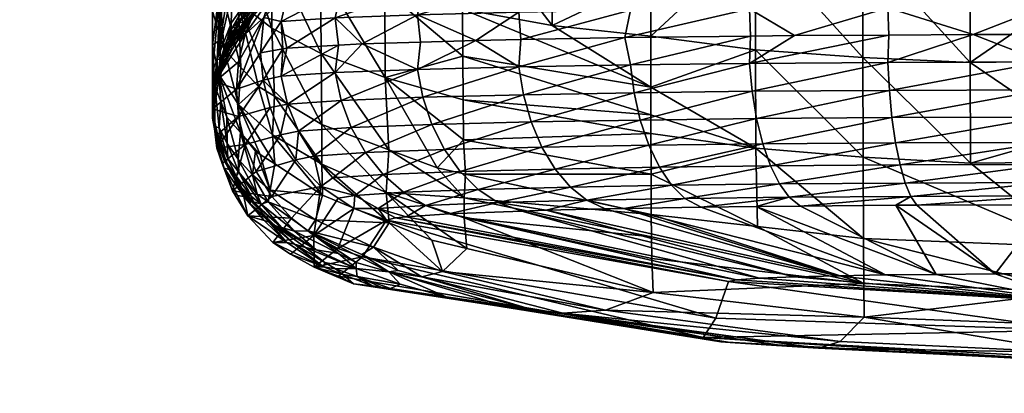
# Model space of a CAD drawing. Extents: x -0.025 to 0.141, y -0.12 to 0.093.
# Tile 648 of 656: x 0.105 to 0.11527, y 0.02774 to 0.03163. Entities that reach past the tile are written whole.
import ezdxf

# ---------------------------------------------------------------- set-up
doc = ezdxf.new("R2010")
doc.units = 0
doc.layers.add('mesh', color=7, linetype='CONTINUOUS')

msp = doc.modelspace()

# ---------------------------------------------------------------- meshes
at = {"layer": 'mesh'}
mesh = msp.add_polyface(dxfattribs=at)
corners = [(0.106946, 0.032614, 0.208528), (0.106861, 0.032635, 0.208663), (0.108013, 0.032634, 0.209354), (0.10724, 0.033456, 0.073631), (0.107242, 0.032369, 0.074282), (0.107153, 0.032258, 0.074072), (0.107007, 0.032359, 0.072534), (0.107094, 0.032039, 0.073658), (0.107007, 0.031716, 0.073049), (0.107064, 0.033252, 0.072871), (0.107007, 0.032531, 0.072396), (0.107072, 0.032083, 0.071853), (0.107305, 0.031133, 0.071827), (0.107276, 0.031814, 0.071171), (0.107097, 0.031428, 0.072444), (0.107072, 0.032832, 0.071412), (0.107274, 0.032604, 0.070672), (0.107628, 0.031544, 0.070486), (0.107625, 0.032375, 0.069927), (0.107829, 0.032316, 0.07625), (0.107446, 0.031772, 0.076343), (0.10746, 0.031965, 0.075811), (0.107212, 0.031925, 0.074783), (0.107477, 0.032283, 0.075326), (0.107055, 0.031221, 0.074881), (0.107203, 0.031595, 0.075348), (0.107798, 0.032122, 0.07671), (0.10744, 0.031718, 0.076614), (0.107383, 0.031736, 0.079539), (0.107495, 0.031869, 0.079573), (0.107298, 0.031688, 0.080361), (0.107615, 0.031905, 0.078785), (0.107353, 0.031617, 0.078637), (0.107617, 0.031993, 0.079606), (0.10748, 0.031932, 0.080356), (0.107377, 0.031819, 0.080358), (0.107628, 0.032022, 0.092148), (0.107465, 0.031762, 0.092154), (0.106578, 0.032651, 0.208628), (0.107859, 0.032101, 0.077256), (0.107444, 0.031683, 0.076878), (0.107542, 0.032744, 0.074989), (0.107007, 0.031367, 0.07347), (0.107583, 0.032043, 0.080354), (0.107831, 0.032248, 0.092144), (0.107792, 0.031902, 0.105814), (0.107543, 0.031654, 0.10395), (0.107609, 0.031857, 0.103946), (0.107679, 0.032071, 0.103941)]
mesh.append_faces([[corners[k] for k in face] for face in [(0, 1, 2, 2), (3, 4, 5, 5), (6, 7, 8, 8), (6, 9, 7, 7), (10, 9, 6, 6), (9, 5, 7, 7), (11, 12, 13, 13), (14, 6, 8, 8), (14, 11, 6, 6), (11, 10, 6, 6), (11, 15, 10, 10), (13, 15, 11, 11), (13, 16, 15, 15), (17, 16, 13, 13), (17, 18, 16, 16), (19, 20, 21, 21), (22, 4, 23, 23), (24, 4, 22, 22), (24, 5, 4, 4), (21, 22, 23, 23), (25, 22, 21, 21), (20, 26, 27, 27), (19, 26, 20, 20), (28, 29, 30, 30), (28, 31, 29, 29), (32, 31, 28, 28), (33, 34, 35, 35), (33, 29, 31, 31), (35, 29, 33, 33), (35, 30, 29, 29), (34, 36, 35, 35), (30, 35, 36, 36), (36, 37, 30, 30), (38, 1, 0, 0), (27, 39, 40, 40), (23, 4, 41, 41), (42, 8, 7, 7), (33, 43, 34, 34), (32, 39, 31, 31), (32, 40, 39, 39), (43, 44, 34, 34), (45, 46, 47, 47), (36, 48, 37, 37), (37, 48, 47, 47)]])
mesh = msp.add_polyface(dxfattribs=at)
corners = [(0.109526, 0.032614, 0.209845), (0.107172, 0.032569, 0.208164), (0.106946, 0.032614, 0.208528), (0.115184, 0.032569, 0.210667), (0.107172, 0.032569, 0.179754), (0.104908, 0.032569, 0.181443), (0.108141, 0.031279, 0.069814), (0.108136, 0.032151, 0.069198), (0.107625, 0.032375, 0.069927), (0.107934, 0.03301, 0.075492), (0.107865, 0.032625, 0.075845), (0.107477, 0.032283, 0.075326), (0.107829, 0.032316, 0.07625), (0.10746, 0.031965, 0.075811), (0.108302, 0.032634, 0.076648), (0.108242, 0.032435, 0.07704), (0.107798, 0.032122, 0.07671), (0.10837, 0.032937, 0.076319), (0.107927, 0.032152, 0.078912), (0.10775, 0.032105, 0.079635), (0.107617, 0.031993, 0.079606), (0.108038, 0.032294, 0.079685), (0.107967, 0.032316, 0.080348), (0.107821, 0.032217, 0.08035), (0.108069, 0.032354, 0.080347), (0.108281, 0.032352, 0.079015), (0.107615, 0.031905, 0.078785), (0.108198, 0.032309, 0.077444), (0.10748, 0.031932, 0.080356), (0.107831, 0.032248, 0.092144), (0.107628, 0.032022, 0.092148), (0.108316, 0.032565, 0.092137), (0.108065, 0.032431, 0.09214), (0.107877, 0.032403, 0.103934), (0.108264, 0.032667, 0.10569), (0.108065, 0.032442, 0.10574), (0.108456, 0.03222, 0.1075), (0.107792, 0.031902, 0.105814), (0.107906, 0.032183, 0.105782), (0.10835, 0.031939, 0.107556), (0.107725, 0.031612, 0.105835), (0.108288, 0.03165, 0.107591), (0.109527, 0.032614, 0.178073), (0.108096, 0.032655, 0.178315), (0.106946, 0.032614, 0.179389), (0.107859, 0.032101, 0.077256), (0.10744, 0.031718, 0.076614), (0.107583, 0.032043, 0.080354), (0.108085, 0.032624, 0.103929), (0.107609, 0.031857, 0.103946), (0.107679, 0.032071, 0.103941), (0.107543, 0.031654, 0.10395)]
mesh.append_faces([[corners[k] for k in face] for face in [(0, 1, 2, 2), (3, 4, 5, 5), (6, 7, 8, 8), (9, 10, 11, 11), (12, 11, 10, 10), (13, 11, 12, 12), (14, 15, 16, 16), (12, 14, 16, 16), (17, 14, 12, 12), (18, 19, 20, 20), (21, 22, 23, 23), (21, 24, 22, 22), (21, 18, 25, 25), (21, 19, 18, 18), (23, 19, 21, 21), (18, 26, 27, 27), (20, 26, 18, 18), (28, 29, 30, 30), (31, 22, 24, 24), (32, 23, 22, 22), (29, 33, 30, 30), (34, 35, 33, 33), (36, 37, 38, 38), (36, 39, 37, 37), (39, 40, 37, 37), (39, 41, 40, 40), (42, 43, 44, 44), (15, 27, 45, 45), (46, 16, 45, 45), (16, 15, 45, 45), (19, 47, 20, 20), (23, 47, 19, 19), (26, 45, 27, 27), (32, 29, 47, 47), (47, 23, 32, 32), (29, 48, 33, 33), (32, 48, 29, 29), (37, 49, 50, 50), (34, 33, 48, 48), (38, 37, 50, 50), (37, 40, 51, 51), (35, 50, 33, 33), (35, 38, 50, 50), (33, 50, 30, 30)]])
mesh = msp.add_polyface(dxfattribs=at)
corners = [(0.111948, 0.032635, 0.210827), (0.109526, 0.032614, 0.209845), (0.109951, 0.032634, 0.210214), (0.112292, 0.032614, 0.210709), (0.109527, 0.032614, 0.178073), (0.112385, 0.032569, 0.177628), (0.112292, 0.032614, 0.177209), (0.109689, 0.032569, 0.17847), (0.109688, 0.032569, 0.209448), (0.112385, 0.032569, 0.21029), (0.115184, 0.032569, 0.210667), (0.100226, 0.032569, 0.188409), (0.110553, 0.031572, 0.067315), (0.110553, 0.032666, 0.066741), (0.109616, 0.032796, 0.067336), (0.111582, 0.032061, 0.066479), (0.111585, 0.032574, 0.066292), (0.111583, 0.030447, 0.067672), (0.109624, 0.030797, 0.068593), (0.109628, 0.03038, 0.069014), (0.111583, 0.030639, 0.067458), (0.109621, 0.031253, 0.068211), (0.111582, 0.030928, 0.067259), (0.109618, 0.031743, 0.067871), (0.111582, 0.031459, 0.066893), (0.110206, 0.03171, 0.110369), (0.110227, 0.031425, 0.110352), (0.109758, 0.031416, 0.109937), (0.111371, 0.031731, 0.111319), (0.111312, 0.031446, 0.111311), (0.112613, 0.031746, 0.112014), (0.110584, 0.032759, 0.109929), (0.110444, 0.032536, 0.110088), (0.109428, 0.03251, 0.108892), (0.111472, 0.032299, 0.111146), (0.110253, 0.031999, 0.110311), (0.110333, 0.032279, 0.110217), (0.111408, 0.032019, 0.111253), (0.11264, 0.032034, 0.111944), (0.111561, 0.032556, 0.110998), (0.110206, 0.03114, 0.110381), (0.111371, 0.031161, 0.111331), (0.110333, 0.030566, 0.110254), (0.110444, 0.030303, 0.110136), (0.109428, 0.030277, 0.10894), (0.111472, 0.030586, 0.111183), (0.111561, 0.030323, 0.111047), (0.110253, 0.030849, 0.110336), (0.111408, 0.03087, 0.111278), (0.112613, 0.031176, 0.112027), (0.11264, 0.030885, 0.111968), (0.109555, 0.032657, 0.177624)]
mesh.append_faces([[corners[k] for k in face] for face in [(0, 1, 2, 2), (0, 3, 1, 1), (4, 5, 6, 6), (4, 7, 5, 5), (3, 8, 1, 1), (3, 9, 8, 8), (10, 11, 9, 9), (10, 5, 7, 7), (12, 13, 14, 14), (15, 13, 12, 12), (15, 16, 13, 13), (17, 18, 19, 19), (20, 18, 17, 17), (20, 21, 18, 18), (22, 21, 20, 20), (22, 23, 21, 21), (22, 12, 23, 23), (24, 12, 22, 22), (24, 15, 12, 12), (25, 26, 27, 27), (28, 26, 25, 25), (28, 29, 26, 26), (30, 29, 28, 28), (31, 32, 33, 33), (34, 35, 36, 36), (34, 37, 35, 35), (37, 25, 35, 35), (37, 28, 25, 25), (38, 28, 37, 37), (39, 36, 32, 32), (39, 34, 36, 36), (40, 29, 41, 41), (40, 26, 29, 29), (27, 26, 40, 40), (42, 43, 44, 44), (45, 43, 42, 42), (45, 46, 43, 43), (41, 47, 40, 40), (41, 48, 47, 47), (49, 48, 41, 41), (48, 42, 47, 47), (48, 45, 42, 42), (50, 45, 48, 48), (51, 4, 6, 6)]])
mesh = msp.add_polyface(dxfattribs=at)
corners = [(0.110553, 0.031572, 0.067315), (0.109616, 0.032796, 0.067336), (0.109618, 0.031743, 0.067871), (0.108811, 0.031028, 0.069177), (0.109624, 0.030797, 0.068593), (0.109621, 0.031253, 0.068211), (0.109628, 0.03038, 0.069014), (0.108849, 0.030276, 0.070028), (0.108141, 0.031279, 0.069814), (0.108148, 0.030538, 0.070578), (0.109353, 0.030087, 0.069633), (0.108136, 0.032151, 0.069198), (0.108805, 0.031938, 0.068506), (0.108821, 0.029832, 0.070632), (0.110206, 0.03171, 0.110369), (0.109758, 0.031416, 0.109937), (0.109147, 0.031683, 0.109122), (0.10857, 0.031379, 0.108228), (0.108288, 0.03165, 0.107591), (0.10918, 0.031398, 0.109106), (0.108322, 0.031365, 0.107586), (0.109296, 0.032252, 0.108997), (0.109202, 0.031972, 0.109074), (0.10835, 0.031939, 0.107556), (0.110253, 0.031999, 0.110311), (0.110206, 0.03114, 0.110381), (0.109147, 0.031113, 0.109134), (0.108288, 0.03108, 0.107604), (0.107725, 0.031042, 0.105847), (0.108456, 0.030507, 0.107537), (0.108605, 0.030246, 0.107472), (0.108065, 0.030209, 0.105788), (0.109296, 0.030539, 0.109034), (0.109428, 0.030277, 0.10894), (0.110333, 0.030566, 0.110254), (0.10835, 0.03079, 0.107581), (0.109202, 0.030823, 0.109099), (0.110253, 0.030849, 0.110336), (0.107906, 0.03047, 0.105819), (0.108264, 0.029982, 0.105748), (0.10879, 0.030018, 0.10739), (0.110444, 0.030303, 0.110136), (0.109593, 0.030049, 0.108821)]
mesh.append_faces([[corners[k] for k in face] for face in [(0, 1, 2, 2), (3, 4, 5, 5), (3, 6, 4, 4), (7, 8, 9, 9), (7, 3, 8, 8), (10, 3, 7, 7), (10, 6, 3, 3), (3, 11, 8, 8), (3, 12, 11, 11), (5, 12, 3, 3), (5, 2, 12, 12), (13, 7, 9, 9), (14, 15, 16, 16), (16, 17, 18, 18), (16, 19, 17, 17), (15, 19, 16, 16), (17, 20, 18, 18), (21, 22, 23, 23), (22, 18, 23, 23), (22, 16, 18, 18), (24, 16, 22, 22), (24, 14, 16, 16), (15, 25, 26, 26), (26, 19, 15, 15), (26, 17, 19, 19), (27, 17, 26, 26), (27, 20, 17, 17), (28, 20, 27, 27), (29, 30, 31, 31), (32, 30, 29, 29), (32, 33, 30, 30), (34, 33, 32, 32), (26, 35, 27, 27), (26, 36, 35, 35), (25, 36, 26, 26), (25, 37, 36, 36), (35, 29, 38, 38), (36, 29, 35, 35), (36, 32, 29, 29), (37, 32, 36, 36), (37, 34, 32, 32), (30, 39, 31, 31), (33, 40, 30, 30), (41, 42, 33, 33)]])
mesh = msp.add_polyface(dxfattribs=at)
corners = [(0.115164, 0.032614, 0.176823), (0.112206, 0.032659, 0.176823), (0.112292, 0.032614, 0.177209), (0.112253, 0.032635, 0.210879), (0.112743, 0.032635, 0.210963), (0.112292, 0.032614, 0.210709), (0.115163, 0.032614, 0.211095), (0.112385, 0.032569, 0.21029), (0.112675, 0.031317, 0.066485), (0.111582, 0.031459, 0.066893), (0.111582, 0.030928, 0.067259), (0.112676, 0.032473, 0.065858), (0.113797, 0.031236, 0.066222), (0.113797, 0.032412, 0.065582), (0.111582, 0.032061, 0.066479), (0.111585, 0.032574, 0.066292), (0.111583, 0.030639, 0.067458), (0.111583, 0.030447, 0.067672), (0.112678, 0.030294, 0.067317), (0.1138, 0.030198, 0.067074), (0.113083, 0.031466, 0.112241), (0.112613, 0.031746, 0.112014), (0.114057, 0.031757, 0.112515), (0.112625, 0.03146, 0.112), (0.111312, 0.031446, 0.111311), (0.114066, 0.031471, 0.112488), (0.112686, 0.032313, 0.111827), (0.111408, 0.032019, 0.111253), (0.111472, 0.032299, 0.111146), (0.11264, 0.032034, 0.111944), (0.1141, 0.032324, 0.112316), (0.114073, 0.032045, 0.11244), (0.111371, 0.031731, 0.111319), (0.112833, 0.032792, 0.111467), (0.112752, 0.03257, 0.111666), (0.111561, 0.032556, 0.110998), (0.114137, 0.03258, 0.112145), (0.112613, 0.031176, 0.112027), (0.111371, 0.031161, 0.111331), (0.112686, 0.030601, 0.111864), (0.111561, 0.030323, 0.111047), (0.111472, 0.030586, 0.111183), (0.112752, 0.030337, 0.111714), (0.1141, 0.030611, 0.112353), (0.114137, 0.030348, 0.112194), (0.11264, 0.030885, 0.111968), (0.111408, 0.03087, 0.111278), (0.114057, 0.031187, 0.112527), (0.114073, 0.030895, 0.112465)]
mesh.append_faces([[corners[k] for k in face] for face in [(0, 1, 2, 2), (3, 4, 5, 5), (6, 7, 5, 5), (8, 9, 10, 10), (11, 12, 13, 13), (11, 8, 12, 12), (11, 9, 8, 8), (11, 14, 9, 9), (15, 14, 11, 11), (16, 17, 18, 18), (18, 10, 16, 16), (18, 8, 10, 10), (19, 8, 18, 18), (19, 12, 8, 8), (20, 21, 22, 22), (21, 23, 24, 24), (20, 23, 21, 21), (22, 25, 20, 20), (26, 27, 28, 28), (26, 29, 27, 27), (30, 29, 26, 26), (30, 31, 29, 29), (29, 21, 32, 32), (31, 21, 29, 29), (31, 22, 21, 21), (33, 34, 35, 35), (34, 28, 35, 35), (34, 26, 28, 28), (36, 26, 34, 34), (36, 30, 26, 26), (37, 20, 25, 25), (37, 23, 20, 20), (38, 23, 37, 37), (38, 24, 23, 23), (39, 40, 41, 41), (39, 42, 40, 40), (43, 42, 39, 39), (43, 44, 42, 42), (37, 45, 46, 46), (47, 45, 37, 37), (47, 48, 45, 45), (45, 39, 41, 41), (48, 39, 45, 45), (48, 43, 39, 39)]])
mesh = msp.add_polyface(dxfattribs=at)
corners = [(0.107276, 0.031814, 0.071171), (0.107305, 0.031133, 0.071827), (0.107488, 0.030937, 0.071415), (0.107654, 0.030836, 0.071204), (0.107628, 0.031544, 0.070486), (0.108148, 0.030538, 0.070578), (0.108141, 0.031279, 0.069814), (0.107625, 0.032375, 0.069927), (0.10746, 0.031965, 0.075811), (0.107197, 0.031401, 0.075953), (0.107203, 0.031595, 0.075348), (0.107446, 0.031772, 0.076343), (0.10744, 0.031718, 0.076614), (0.107212, 0.031324, 0.076552), (0.107193, 0.031352, 0.076258), (0.107278, 0.030746, 0.072324), (0.107284, 0.031594, 0.079502), (0.107353, 0.031617, 0.078637), (0.107383, 0.031736, 0.079539), (0.107198, 0.031447, 0.079463), (0.107245, 0.031462, 0.078557), (0.107156, 0.031418, 0.080367), (0.107725, 0.031612, 0.105835), (0.107741, 0.031327, 0.105841), (0.107507, 0.031286, 0.103958), (0.107785, 0.031335, 0.106192), (0.108288, 0.03165, 0.107591), (0.108322, 0.031365, 0.107586), (0.107465, 0.031762, 0.092154), (0.107609, 0.031857, 0.103946), (0.107348, 0.031481, 0.09216), (0.107725, 0.031042, 0.105847), (0.108288, 0.03108, 0.107604), (0.107792, 0.030752, 0.105838), (0.107444, 0.031683, 0.076878), (0.107298, 0.031688, 0.080361), (0.107219, 0.031556, 0.080364), (0.107156, 0.031302, 0.078475), (0.107543, 0.031654, 0.10395), (0.10728, 0.031191, 0.092166), (0.107035, 0.030988, 0.080376), (0.107258, 0.030906, 0.092173), (0.107535, 0.031002, 0.103964)]
mesh.append_faces([[corners[k] for k in face] for face in [(0, 1, 2, 2), (3, 0, 2, 2), (3, 4, 0, 0), (5, 4, 3, 3), (5, 6, 4, 4), (6, 7, 4, 4), (8, 9, 10, 10), (8, 11, 9, 9), (12, 13, 14, 14), (9, 12, 14, 14), (11, 12, 9, 9), (15, 2, 1, 1), (16, 17, 18, 18), (19, 17, 16, 16), (19, 20, 17, 17), (21, 19, 16, 16), (22, 23, 24, 24), (22, 25, 23, 23), (26, 25, 22, 22), (26, 27, 25, 25), (28, 29, 30, 30), (31, 25, 27, 27), (23, 25, 31, 31), (32, 33, 31, 31), (12, 34, 13, 13), (18, 35, 36, 36), (16, 18, 36, 36), (21, 16, 36, 36), (20, 34, 17, 17), (37, 34, 20, 20), (37, 13, 34, 34), (22, 24, 38, 38), (36, 30, 21, 21), (36, 28, 30, 30), (36, 35, 28, 28), (39, 40, 30, 30), (41, 40, 39, 39), (41, 24, 42, 42), (41, 38, 24, 24), (39, 38, 41, 41), (30, 38, 39, 39), (30, 29, 38, 38), (42, 23, 31, 31), (24, 23, 42, 42)]])
mesh = msp.add_polyface(dxfattribs=at)
corners = [(0.114917, 0.031184, 0.066053), (0.116007, 0.031199, 0.066045), (0.116007, 0.031935, 0.065549), (0.114917, 0.032375, 0.065409), (0.113797, 0.032412, 0.065582), (0.113797, 0.031236, 0.066222), (0.114919, 0.030136, 0.066917), (0.1138, 0.030198, 0.067074), (0.116007, 0.030447, 0.066554), (0.117098, 0.031184, 0.066053), (0.117098, 0.032375, 0.065409), (0.116007, 0.032377, 0.065394), (0.117096, 0.030136, 0.066917), (0.114057, 0.031757, 0.112515), (0.114949, 0.031476, 0.112711), (0.114066, 0.031471, 0.112488), (0.115681, 0.031762, 0.112744), (0.115681, 0.031476, 0.112714), (0.117413, 0.031759, 0.112629), (0.116987, 0.031476, 0.11272), (0.115688, 0.032329, 0.11254), (0.114073, 0.032045, 0.11244), (0.1141, 0.032324, 0.112316), (0.115684, 0.03205, 0.112667), (0.117383, 0.032326, 0.112427), (0.117402, 0.032047, 0.112553), (0.117409, 0.031904, 0.112597), (0.115681, 0.031192, 0.112756), (0.114057, 0.031187, 0.112527), (0.112613, 0.031176, 0.112027), (0.115688, 0.030616, 0.112577), (0.114137, 0.030348, 0.112194), (0.1141, 0.030611, 0.112353), (0.115695, 0.030352, 0.112414), (0.117383, 0.030614, 0.112465), (0.117356, 0.03035, 0.112303), (0.114073, 0.030895, 0.112465), (0.115684, 0.0309, 0.112692), (0.117409, 0.031043, 0.112616), (0.117402, 0.030898, 0.112578), (0.114184, 0.030117, 0.111993), (0.115703, 0.030122, 0.112208)]
mesh.append_faces([[corners[k] for k in face] for face in [(0, 1, 2, 2), (3, 0, 2, 2), (4, 0, 3, 3), (4, 5, 0, 0), (6, 5, 7, 7), (6, 0, 5, 5), (8, 0, 6, 6), (8, 1, 0, 0), (9, 1, 8, 8), (10, 11, 2, 2), (9, 2, 1, 1), (9, 10, 2, 2), (12, 9, 8, 8), (13, 14, 15, 15), (16, 14, 13, 13), (16, 17, 14, 14), (18, 17, 16, 16), (18, 19, 17, 17), (20, 21, 22, 22), (20, 23, 21, 21), (24, 25, 23, 23), (23, 13, 21, 21), (23, 16, 13, 13), (26, 16, 23, 23), (26, 18, 16, 16), (14, 17, 27, 27), (28, 14, 27, 27), (28, 15, 14, 14), (29, 15, 28, 28), (30, 31, 32, 32), (30, 33, 31, 31), (34, 33, 30, 30), (34, 35, 33, 33), (27, 36, 28, 28), (27, 37, 36, 36), (38, 37, 27, 27), (38, 39, 37, 37), (37, 32, 36, 36), (37, 30, 32, 32), (39, 30, 37, 37), (39, 34, 30, 30), (17, 19, 27, 27), (33, 40, 31, 31), (35, 41, 33, 33)]])
mesh = msp.add_polyface(dxfattribs=at)
corners = [(0.107129, 0.031322, 0.072222), (0.107072, 0.032083, 0.071853), (0.107097, 0.031428, 0.072444), (0.107305, 0.031133, 0.071827), (0.107203, 0.031595, 0.075348), (0.107197, 0.031401, 0.075953), (0.107112, 0.031213, 0.075756), (0.107007, 0.030676, 0.075068), (0.107055, 0.031221, 0.074881), (0.107053, 0.031025, 0.075559), (0.107094, 0.032039, 0.073658), (0.107153, 0.032258, 0.074072), (0.107212, 0.031925, 0.074783), (0.107068, 0.030963, 0.076225), (0.107193, 0.031352, 0.076258), (0.107073, 0.03106, 0.072905), (0.107278, 0.030746, 0.072324), (0.107127, 0.031295, 0.079423), (0.107245, 0.031462, 0.078557), (0.107198, 0.031447, 0.079463), (0.107156, 0.031302, 0.078475), (0.107073, 0.03114, 0.079383), (0.107089, 0.03114, 0.078392), (0.107036, 0.030985, 0.079342), (0.107109, 0.031274, 0.08037), (0.107156, 0.031418, 0.080367), (0.107212, 0.031324, 0.076552), (0.107043, 0.030977, 0.078308), (0.107007, 0.030655, 0.078143), (0.107348, 0.031481, 0.09216), (0.107115, 0.031145, 0.07639), (0.107007, 0.030606, 0.075902), (0.107007, 0.031095, 0.073897), (0.107007, 0.031367, 0.07347), (0.107007, 0.030832, 0.074487), (0.107007, 0.031716, 0.073049), (0.107031, 0.030938, 0.07364), (0.107035, 0.030988, 0.080376), (0.107007, 0.030673, 0.079014)]
mesh.append_faces([[corners[k] for k in face] for face in [(0, 1, 2, 2), (0, 3, 1, 1), (4, 5, 6, 6), (7, 8, 9, 9), (10, 11, 8, 8), (4, 8, 12, 12), (6, 8, 4, 4), (6, 9, 8, 8), (13, 9, 6, 6), (5, 14, 6, 6), (15, 16, 0, 0), (2, 15, 0, 0), (16, 3, 0, 0), (17, 18, 19, 19), (17, 20, 18, 18), (21, 20, 17, 17), (21, 22, 20, 20), (23, 22, 21, 21), (24, 19, 25, 25), (24, 17, 19, 19), (22, 26, 20, 20), (22, 27, 26, 26), (23, 27, 22, 22), (23, 28, 27, 27), (29, 24, 25, 25), (14, 26, 30, 30), (6, 30, 13, 13), (13, 31, 9, 9), (10, 32, 33, 33), (8, 32, 10, 10), (8, 34, 32, 32), (6, 14, 30, 30), (2, 33, 15, 15), (35, 33, 2, 2), (33, 36, 15, 15), (32, 36, 33, 33), (27, 30, 26, 26), (13, 30, 27, 27), (37, 17, 24, 24), (37, 21, 17, 17), (37, 23, 21, 21), (38, 23, 37, 37), (34, 36, 32, 32), (29, 37, 24, 24)]])
mesh = msp.add_polyface(dxfattribs=at)
corners = [(0.107007, 0.030676, 0.075068), (0.107053, 0.031025, 0.075559), (0.107007, 0.030667, 0.075174), (0.107043, 0.030977, 0.078308), (0.107007, 0.030655, 0.078143), (0.107007, 0.030644, 0.077645), (0.107007, 0.030622, 0.076649), (0.107068, 0.030963, 0.076225), (0.107007, 0.030638, 0.077396), (0.107007, 0.030673, 0.079014), (0.107036, 0.030985, 0.079342), (0.107079, 0.030357, 0.077488), (0.107131, 0.030084, 0.07886), (0.107052, 0.030293, 0.080391), (0.107108, 0.030132, 0.080395), (0.107044, 0.03038, 0.078937), (0.107039, 0.030419, 0.080389), (0.107007, 0.030703, 0.080383), (0.107083, 0.030348, 0.077216), (0.10728, 0.030621, 0.092179), (0.107073, 0.030321, 0.076398), (0.107039, 0.030456, 0.075744), (0.107031, 0.030472, 0.076524), (0.107092, 0.030304, 0.075584), (0.107133, 0.030171, 0.076272), (0.107131, 0.030165, 0.077103), (0.107007, 0.030606, 0.075902), (0.107007, 0.030832, 0.074487), (0.107055, 0.031221, 0.074881), (0.107073, 0.03106, 0.072905), (0.107031, 0.030938, 0.07364), (0.107093, 0.030779, 0.073378), (0.107035, 0.030988, 0.080376), (0.107033, 0.030518, 0.074872), (0.107096, 0.03036, 0.074676), (0.107078, 0.030506, 0.074038), (0.107166, 0.030184, 0.074457), (0.107161, 0.030342, 0.073806), (0.107258, 0.030906, 0.092173)]
mesh.append_faces([[corners[k] for k in face] for face in [(0, 1, 2, 2), (3, 4, 5, 5), (3, 6, 7, 7), (3, 8, 6, 6), (5, 8, 3, 3), (9, 4, 10, 10), (11, 5, 4, 4), (12, 13, 14, 14), (15, 13, 12, 12), (15, 16, 13, 13), (15, 17, 16, 16), (9, 17, 15, 15), (11, 9, 15, 15), (4, 9, 11, 11), (8, 11, 18, 18), (8, 5, 11, 11), (19, 16, 17, 17), (20, 21, 22, 22), (20, 23, 21, 21), (24, 23, 20, 20), (6, 8, 18, 18), (20, 18, 25, 25), (22, 18, 20, 20), (22, 6, 18, 18), (26, 2, 1, 1), (27, 28, 0, 0), (29, 30, 31, 31), (32, 17, 9, 9), (6, 26, 7, 7), (33, 34, 35, 35), (34, 36, 35, 35), (35, 30, 33, 33), (35, 31, 30, 30), (37, 31, 35, 35), (27, 0, 33, 33), (27, 33, 30, 30), (33, 0, 2, 2), (26, 33, 2, 2), (21, 33, 26, 26), (23, 33, 21, 21), (23, 34, 33, 33), (38, 17, 32, 32), (22, 21, 26, 26), (26, 6, 22, 22)]])
mesh = msp.add_polyface(dxfattribs=at)
corners = [(0.107634, 0.030431, 0.071741), (0.107488, 0.030937, 0.071415), (0.107278, 0.030746, 0.072324), (0.107654, 0.030836, 0.071204), (0.10815, 0.030124, 0.071172), (0.108148, 0.030538, 0.070578), (0.107161, 0.030342, 0.073806), (0.107284, 0.030043, 0.074282), (0.107277, 0.030178, 0.073574), (0.107052, 0.030293, 0.080391), (0.10728, 0.030621, 0.092179), (0.107348, 0.030331, 0.092185), (0.107108, 0.030132, 0.080395), (0.107007, 0.030703, 0.080383), (0.107258, 0.030906, 0.092173), (0.107039, 0.030419, 0.080389), (0.107609, 0.030716, 0.103971), (0.107199, 0.030036, 0.07659), (0.107133, 0.030171, 0.076272), (0.107073, 0.030321, 0.076398), (0.107906, 0.03047, 0.105819), (0.108065, 0.030209, 0.105788), (0.107877, 0.03017, 0.103982), (0.108456, 0.030507, 0.107537), (0.108288, 0.03108, 0.107604), (0.10835, 0.03079, 0.107581), (0.107792, 0.030752, 0.105838), (0.107073, 0.03106, 0.072905), (0.107301, 0.030455, 0.072845), (0.107158, 0.030614, 0.073106), (0.107093, 0.030779, 0.073378), (0.107657, 0.030128, 0.072309), (0.107505, 0.030228, 0.072472), (0.107458, 0.03026, 0.07261), (0.107079, 0.030357, 0.077488), (0.107044, 0.03038, 0.078937), (0.107181, 0.03007, 0.077331), (0.107078, 0.030506, 0.074038), (0.107166, 0.030184, 0.074457), (0.107426, 0.030015, 0.073343), (0.107083, 0.030348, 0.077216), (0.107131, 0.030165, 0.077103), (0.107096, 0.03036, 0.074676), (0.107147, 0.030149, 0.07542), (0.107092, 0.030304, 0.075584), (0.107535, 0.031002, 0.103964), (0.107465, 0.03005, 0.092191), (0.107719, 0.030433, 0.103977), (0.107725, 0.031042, 0.105847)]
mesh.append_faces([[corners[k] for k in face] for face in [(0, 1, 2, 2), (0, 3, 1, 1), (4, 3, 0, 0), (4, 5, 3, 3), (6, 7, 8, 8), (9, 10, 11, 11), (12, 9, 11, 11), (10, 13, 14, 14), (9, 15, 10, 10), (10, 16, 11, 11), (17, 18, 19, 19), (20, 21, 22, 22), (23, 21, 20, 20), (24, 25, 26, 26), (25, 20, 26, 26), (27, 28, 2, 2), (29, 28, 27, 27), (27, 30, 29, 29), (2, 31, 0, 0), (2, 32, 31, 31), (28, 32, 2, 2), (33, 32, 28, 28), (34, 35, 36, 36), (37, 38, 6, 6), (6, 29, 30, 30), (8, 29, 6, 6), (8, 28, 29, 29), (39, 28, 8, 8), (39, 33, 28, 28), (40, 36, 41, 41), (40, 34, 36, 36), (42, 43, 38, 38), (43, 42, 44, 44), (45, 10, 14, 14), (46, 47, 22, 22), (11, 47, 46, 46), (11, 16, 47, 47), (10, 45, 16, 16), (18, 43, 44, 44), (20, 22, 47, 47), (26, 47, 16, 16), (26, 20, 47, 47), (45, 26, 16, 16), (45, 48, 26, 26)]])
mesh = msp.add_polyface(dxfattribs=at)
corners = [(0.108821, 0.029832, 0.070632), (0.108148, 0.030538, 0.070578), (0.10815, 0.030124, 0.071172), (0.108006, 0.029431, 0.073521), (0.108688, 0.02926, 0.072273), (0.108083, 0.029545, 0.072677), (0.108565, 0.029183, 0.073213), (0.108767, 0.028843, 0.076471), (0.108867, 0.028828, 0.076276), (0.108519, 0.028953, 0.076353), (0.108291, 0.029035, 0.076404), (0.108368, 0.028976, 0.076733), (0.108847, 0.029002, 0.074208), (0.108507, 0.029101, 0.074313), (0.108322, 0.029195, 0.074412), (0.108508, 0.029037, 0.075325), (0.108091, 0.029233, 0.075488), (0.10818, 0.029101, 0.076445), (0.107977, 0.029258, 0.076025), (0.10879, 0.030018, 0.10739), (0.108492, 0.029798, 0.1057), (0.108264, 0.029982, 0.105748), (0.109003, 0.029833, 0.107294), (0.108738, 0.029663, 0.105647), (0.108605, 0.030246, 0.107472), (0.108316, 0.029247, 0.092209), (0.108823, 0.029541, 0.103996), (0.108574, 0.029161, 0.09221), (0.108853, 0.029514, 0.0713), (0.108157, 0.029801, 0.071771), (0.108068, 0.029051, 0.080418), (0.108323, 0.028958, 0.08042), (0.10848, 0.028879, 0.078545), (0.108674, 0.028857, 0.076668), (0.108165, 0.029055, 0.076776), (0.108321, 0.029772, 0.103991), (0.108138, 0.029892, 0.103988), (0.108484, 0.029664, 0.103993), (0.108065, 0.030209, 0.105788), (0.108065, 0.029381, 0.092206)]
mesh.append_faces([[corners[k] for k in face] for face in [(0, 1, 2, 2), (3, 4, 5, 5), (6, 4, 3, 3), (7, 8, 9, 9), (10, 11, 9, 9), (12, 3, 13, 13), (12, 6, 3, 3), (14, 13, 3, 3), (10, 9, 15, 15), (15, 14, 16, 16), (15, 13, 14, 14), (12, 13, 15, 15), (15, 17, 10, 10), (15, 18, 17, 17), (16, 18, 15, 15), (19, 20, 21, 21), (19, 22, 20, 20), (22, 23, 20, 20), (24, 19, 21, 21), (25, 26, 27, 27), (2, 28, 0, 0), (2, 29, 28, 28), (30, 31, 32, 32), (11, 32, 33, 33), (11, 30, 32, 32), (34, 30, 11, 11), (5, 28, 29, 29), (4, 28, 5, 5), (9, 33, 7, 7), (9, 11, 33, 33), (10, 34, 11, 11), (17, 34, 10, 10), (20, 35, 36, 36), (23, 26, 37, 37), (21, 20, 36, 36), (20, 37, 35, 35), (20, 23, 37, 37), (38, 21, 36, 36), (27, 31, 30, 30), (25, 39, 37, 37), (25, 27, 30, 30), (37, 26, 25, 25), (35, 39, 36, 36), (35, 37, 39, 39)]])
mesh = msp.add_polyface(dxfattribs=at)
corners = [(0.107426, 0.030015, 0.073343), (0.10761, 0.029854, 0.073115), (0.107458, 0.03026, 0.07261), (0.107589, 0.029732, 0.073895), (0.107877, 0.03017, 0.103982), (0.107628, 0.02979, 0.092197), (0.107465, 0.03005, 0.092191), (0.107314, 0.029875, 0.076024), (0.107256, 0.030002, 0.075265), (0.107214, 0.030021, 0.076147), (0.107199, 0.030036, 0.07659), (0.107133, 0.030171, 0.076272), (0.107396, 0.02975, 0.076383), (0.107131, 0.030165, 0.077103), (0.107195, 0.030058, 0.077037), (0.107073, 0.030321, 0.076398), (0.107434, 0.029732, 0.075905), (0.107634, 0.030431, 0.071741), (0.108157, 0.029801, 0.071771), (0.10815, 0.030124, 0.071172), (0.107657, 0.030128, 0.072309), (0.107131, 0.030084, 0.07886), (0.107108, 0.030132, 0.080395), (0.107216, 0.029848, 0.080401), (0.107335, 0.02979, 0.077178), (0.107181, 0.03007, 0.077331), (0.107268, 0.029799, 0.078785), (0.107044, 0.03038, 0.078937), (0.107505, 0.030228, 0.072472), (0.107475, 0.029813, 0.073996), (0.107277, 0.030178, 0.073574), (0.107284, 0.030043, 0.074282), (0.107161, 0.030342, 0.073806), (0.107166, 0.030184, 0.074457), (0.107402, 0.029711, 0.076822), (0.107147, 0.030149, 0.07542), (0.107516, 0.029707, 0.074954), (0.107414, 0.029789, 0.07504), (0.107348, 0.030331, 0.092185), (0.108065, 0.030209, 0.105788), (0.108138, 0.029892, 0.103988)]
mesh.append_faces([[corners[k] for k in face] for face in [(0, 1, 2, 2), (3, 1, 0, 0), (4, 5, 6, 6), (7, 8, 9, 9), (10, 9, 11, 11), (12, 9, 10, 10), (12, 7, 9, 9), (10, 13, 14, 14), (15, 13, 10, 10), (16, 7, 12, 12), (17, 18, 19, 19), (17, 20, 18, 18), (21, 22, 23, 23), (21, 24, 25, 25), (21, 26, 24, 24), (23, 26, 21, 21), (25, 27, 21, 21), (1, 28, 2, 2), (0, 29, 3, 3), (30, 29, 0, 0), (30, 31, 29, 29), (32, 33, 31, 31), (1, 20, 28, 28), (1, 18, 20, 20), (14, 24, 34, 34), (14, 25, 24, 24), (13, 25, 14, 14), (33, 35, 8, 8), (36, 31, 37, 37), (36, 29, 31, 31), (8, 31, 33, 33), (37, 31, 8, 8), (36, 3, 29, 29), (23, 6, 5, 5), (23, 38, 6, 6), (22, 38, 23, 23), (9, 35, 11, 11), (9, 8, 35, 35), (10, 34, 12, 12), (10, 14, 34, 34), (37, 7, 16, 16), (37, 8, 7, 7), (39, 40, 4, 4), (40, 5, 4, 4)]])
mesh = msp.add_polyface(dxfattribs=at)
corners = [(0.111583, 0.030447, 0.067672), (0.109628, 0.03038, 0.069014), (0.111585, 0.030021, 0.068147), (0.10965, 0.030023, 0.069497), (0.111587, 0.029602, 0.068615), (0.109633, 0.029775, 0.069801), (0.111591, 0.029369, 0.068988), (0.109635, 0.029566, 0.07014), (0.111594, 0.029141, 0.069353), (0.110664, 0.028571, 0.072452), (0.111109, 0.028602, 0.071342), (0.109194, 0.028951, 0.072925), (0.113333, 0.028207, 0.072), (0.110342, 0.028611, 0.073156), (0.113004, 0.02823, 0.073394), (0.110026, 0.028656, 0.073844), (0.109447, 0.028744, 0.075079), (0.108867, 0.028828, 0.076276), (0.112412, 0.028267, 0.075929), (0.112314, 0.028273, 0.076348), (0.108767, 0.028843, 0.076471), (0.112393, 0.028903, 0.10401), (0.112262, 0.028522, 0.092223), (0.108823, 0.029541, 0.103996), (0.108917, 0.029567, 0.105193), (0.112477, 0.02892, 0.104813), (0.10903, 0.029576, 0.10558), (0.109475, 0.029609, 0.107099), (0.112717, 0.028936, 0.105561), (0.110236, 0.029636, 0.108351), (0.113083, 0.02895, 0.106214), (0.110491, 0.029645, 0.108772), (0.111938, 0.029767, 0.11046), (0.111302, 0.029663, 0.109629), (0.110916, 0.029749, 0.109626), (0.109986, 0.029725, 0.108532), (0.111105, 0.029659, 0.109421), (0.110584, 0.030074, 0.109987), (0.110743, 0.029887, 0.109814), (0.109782, 0.029863, 0.108682), (0.111673, 0.030093, 0.110875), (0.1118, 0.029906, 0.110676), (0.110444, 0.030303, 0.110136), (0.109593, 0.030049, 0.108821), (0.111561, 0.030323, 0.111047), (0.111606, 0.028787, 0.070104), (0.109662, 0.029246, 0.070858), (0.10941, 0.029006, 0.071914), (0.10848, 0.028879, 0.078545), (0.108323, 0.028958, 0.08042), (0.11213, 0.02832, 0.080434), (0.108674, 0.028857, 0.076668), (0.108574, 0.029161, 0.09221)]
mesh.append_faces([[corners[k] for k in face] for face in [(0, 1, 2, 2), (3, 2, 1, 1), (4, 2, 3, 3), (5, 4, 3, 3), (5, 6, 4, 4), (7, 6, 5, 5), (7, 8, 6, 6), (9, 10, 11, 11), (12, 9, 13, 13), (11, 13, 9, 9), (14, 15, 16, 16), (16, 17, 18, 18), (18, 14, 16, 16), (19, 18, 20, 20), (21, 22, 23, 23), (24, 25, 21, 21), (26, 27, 25, 25), (28, 27, 29, 29), (28, 25, 27, 27), (30, 29, 31, 31), (30, 28, 29, 29), (32, 33, 34, 34), (34, 31, 35, 35), (34, 36, 31, 31), (33, 36, 34, 34), (31, 29, 35, 35), (37, 38, 39, 39), (40, 38, 37, 37), (40, 41, 38, 38), (38, 35, 39, 39), (38, 34, 35, 35), (41, 34, 38, 38), (41, 32, 34, 34), (42, 37, 43, 43), (44, 37, 42, 42), (44, 40, 37, 37), (7, 45, 8, 8), (7, 46, 45, 45), (47, 45, 46, 46), (10, 45, 47, 47), (48, 49, 50, 50), (50, 19, 51, 51), (20, 51, 19, 19), (22, 50, 52, 52)]])
mesh = msp.add_polyface(dxfattribs=at)
corners = [(0.111585, 0.030021, 0.068147), (0.111587, 0.029602, 0.068615), (0.112695, 0.029477, 0.068352), (0.113803, 0.029351, 0.068089), (0.112678, 0.030294, 0.067317), (0.1138, 0.030198, 0.067074), (0.111583, 0.030447, 0.067672), (0.111591, 0.029369, 0.068988), (0.111594, 0.029141, 0.069353), (0.113806, 0.028883, 0.068875), (0.110664, 0.028571, 0.072452), (0.113561, 0.028278, 0.070882), (0.111109, 0.028602, 0.071342), (0.110342, 0.028611, 0.073156), (0.110026, 0.028656, 0.073844), (0.113004, 0.02823, 0.073394), (0.113333, 0.028207, 0.072), (0.112393, 0.028903, 0.10401), (0.116007, 0.028396, 0.092227), (0.112262, 0.028522, 0.092223), (0.113534, 0.028962, 0.106745), (0.113083, 0.02895, 0.106214), (0.110491, 0.029645, 0.108772), (0.11456, 0.028977, 0.107447), (0.112683, 0.029685, 0.110605), (0.113145, 0.029689, 0.110792), (0.114031, 0.028971, 0.10715), (0.112107, 0.029676, 0.110198), (0.111302, 0.029663, 0.109629), (0.111105, 0.029659, 0.109421), (0.116007, 0.028689, 0.104015), (0.112477, 0.02892, 0.104813), (0.112717, 0.028936, 0.105561), (0.114296, 0.02979, 0.11151), (0.113028, 0.02978, 0.111071), (0.111938, 0.029767, 0.11046), (0.112833, 0.030107, 0.111526), (0.1118, 0.029906, 0.110676), (0.111673, 0.030093, 0.110875), (0.112927, 0.02992, 0.111307), (0.114184, 0.030117, 0.111993), (0.114238, 0.029929, 0.111761), (0.112752, 0.030337, 0.111714), (0.111561, 0.030323, 0.111047), (0.114137, 0.030348, 0.112194), (0.111606, 0.028787, 0.070104), (0.113811, 0.028529, 0.06968), (0.11213, 0.02832, 0.080434)]
mesh.append_faces([[corners[k] for k in face] for face in [(0, 1, 2, 2), (3, 4, 2, 2), (3, 5, 4, 4), (4, 0, 2, 2), (4, 6, 0, 0), (7, 8, 9, 9), (9, 1, 7, 7), (9, 2, 1, 1), (3, 2, 9, 9), (10, 11, 12, 12), (13, 14, 15, 15), (15, 16, 13, 13), (17, 18, 19, 19), (20, 21, 22, 22), (23, 24, 25, 25), (23, 26, 24, 24), (26, 27, 24, 24), (26, 28, 27, 27), (20, 28, 26, 26), (20, 29, 28, 28), (22, 29, 20, 20), (30, 31, 32, 32), (31, 30, 17, 17), (33, 25, 34, 34), (35, 27, 28, 28), (34, 27, 35, 35), (34, 24, 27, 27), (25, 24, 34, 34), (36, 37, 38, 38), (36, 39, 37, 37), (40, 39, 36, 36), (40, 41, 39, 39), (39, 35, 37, 37), (39, 34, 35, 35), (41, 34, 39, 39), (42, 38, 43, 43), (42, 36, 38, 38), (44, 36, 42, 42), (44, 40, 36, 36), (9, 45, 46, 46), (9, 8, 45, 45), (12, 46, 45, 45), (12, 11, 46, 46), (18, 47, 19, 19)]])
mesh = msp.add_polyface(dxfattribs=at)
corners = [(0.116007, 0.029263, 0.067904), (0.1138, 0.030198, 0.067074), (0.113803, 0.029351, 0.068089), (0.114919, 0.030136, 0.066917), (0.116007, 0.030148, 0.066894), (0.116007, 0.030447, 0.066554), (0.117096, 0.030136, 0.066917), (0.116007, 0.028689, 0.104015), (0.116007, 0.028396, 0.092227), (0.112393, 0.028903, 0.10401), (0.11456, 0.028977, 0.107447), (0.113145, 0.029689, 0.110792), (0.114142, 0.029697, 0.111196), (0.113534, 0.028962, 0.106745), (0.114031, 0.028971, 0.10715), (0.115176, 0.028982, 0.10766), (0.115868, 0.028984, 0.107758), (0.115731, 0.029703, 0.111446), (0.114358, 0.029698, 0.11123), (0.113083, 0.02895, 0.106214), (0.112717, 0.028936, 0.105561), (0.116607, 0.028983, 0.107709), (0.114296, 0.02979, 0.11151), (0.115721, 0.029794, 0.111711), (0.115703, 0.030122, 0.112208), (0.114238, 0.029929, 0.111761), (0.114184, 0.030117, 0.111993), (0.115712, 0.029934, 0.11197), (0.117322, 0.03012, 0.1121), (0.117283, 0.029932, 0.111865), (0.113028, 0.02978, 0.111071), (0.117241, 0.029792, 0.11161), (0.115695, 0.030352, 0.112414), (0.117356, 0.03035, 0.112303), (0.116007, 0.028796, 0.068713), (0.113811, 0.028529, 0.06968), (0.116007, 0.028449, 0.069549), (0.113806, 0.028883, 0.068875), (0.118209, 0.028883, 0.068875), (0.116007, 0.028161, 0.070716), (0.118204, 0.028529, 0.06968), (0.117198, 0.029701, 0.111342)]
mesh.append_faces([[corners[k] for k in face] for face in [(0, 1, 2, 2), (0, 3, 1, 1), (4, 3, 0, 0), (4, 5, 3, 3), (4, 0, 6, 6), (6, 5, 4, 4), (7, 8, 9, 9), (10, 11, 12, 12), (7, 13, 14, 14), (15, 16, 7, 7), (17, 15, 18, 18), (17, 16, 15, 15), (13, 7, 19, 19), (7, 14, 10, 10), (15, 12, 18, 18), (15, 10, 12, 12), (7, 10, 15, 15), (7, 20, 19, 19), (7, 16, 21, 21), (18, 22, 23, 23), (22, 12, 11, 11), (18, 12, 22, 22), (23, 17, 18, 18), (24, 25, 26, 26), (24, 27, 25, 25), (28, 27, 24, 24), (28, 29, 27, 27), (25, 22, 30, 30), (27, 22, 25, 25), (27, 23, 22, 22), (29, 23, 27, 27), (29, 31, 23, 23), (32, 24, 26, 26), (33, 28, 24, 24), (34, 35, 36, 36), (34, 37, 35, 35), (34, 2, 37, 37), (0, 2, 34, 34), (38, 34, 36, 36), (39, 40, 36, 36), (41, 16, 17, 17), (23, 41, 17, 17), (31, 41, 23, 23)]])
mesh = msp.add_polyface(dxfattribs=at)
corners = [(0.10965, 0.030023, 0.069497), (0.109628, 0.03038, 0.069014), (0.109353, 0.030087, 0.069633), (0.108821, 0.029832, 0.070632), (0.109635, 0.029566, 0.07014), (0.109633, 0.029775, 0.069801), (0.108849, 0.030276, 0.070028), (0.108688, 0.02926, 0.072273), (0.108944, 0.029016, 0.073005), (0.109194, 0.028951, 0.072925), (0.108565, 0.029183, 0.073213), (0.10941, 0.029006, 0.071914), (0.111109, 0.028602, 0.071342), (0.108847, 0.029002, 0.074208), (0.110026, 0.028656, 0.073844), (0.110342, 0.028611, 0.073156), (0.112412, 0.028267, 0.075929), (0.108867, 0.028828, 0.076276), (0.108767, 0.028843, 0.076471), (0.112262, 0.028522, 0.092223), (0.108574, 0.029161, 0.09221), (0.108823, 0.029541, 0.103996), (0.108966, 0.028874, 0.075188), (0.109447, 0.028744, 0.075079), (0.108519, 0.028953, 0.076353), (0.108508, 0.029037, 0.075325), (0.108917, 0.029567, 0.105193), (0.112393, 0.028903, 0.10401), (0.10903, 0.029576, 0.10558), (0.112477, 0.02892, 0.104813), (0.108738, 0.029663, 0.105647), (0.109232, 0.029696, 0.107189), (0.109475, 0.029609, 0.107099), (0.109986, 0.029725, 0.108532), (0.110236, 0.029636, 0.108351), (0.109593, 0.030049, 0.108821), (0.109003, 0.029833, 0.107294), (0.10879, 0.030018, 0.10739), (0.109782, 0.029863, 0.108682), (0.110584, 0.030074, 0.109987), (0.109428, 0.030277, 0.10894), (0.109662, 0.029246, 0.070858), (0.109296, 0.029332, 0.071), (0.108853, 0.029514, 0.0713), (0.11213, 0.02832, 0.080434), (0.108674, 0.028857, 0.076668), (0.10848, 0.028879, 0.078545), (0.108323, 0.028958, 0.08042)]
mesh.append_faces([[corners[k] for k in face] for face in [(0, 1, 2, 2), (3, 4, 5, 5), (5, 6, 3, 3), (5, 2, 6, 6), (0, 2, 5, 5), (7, 8, 9, 9), (10, 8, 7, 7), (9, 11, 7, 7), (9, 12, 11, 11), (13, 14, 15, 15), (9, 13, 15, 15), (8, 13, 9, 9), (8, 10, 13, 13), (16, 17, 18, 18), (19, 20, 21, 21), (22, 17, 23, 23), (22, 24, 17, 17), (13, 23, 14, 14), (13, 22, 23, 23), (25, 22, 13, 13), (25, 24, 22, 22), (26, 27, 21, 21), (28, 29, 26, 26), (30, 26, 21, 21), (30, 28, 26, 26), (31, 28, 30, 30), (31, 32, 28, 28), (33, 32, 31, 31), (33, 34, 32, 32), (35, 36, 37, 37), (35, 38, 36, 36), (39, 38, 35, 35), (36, 31, 30, 30), (38, 31, 36, 36), (38, 33, 31, 31), (40, 35, 37, 37), (3, 41, 4, 4), (3, 42, 41, 41), (3, 43, 42, 42), (11, 42, 43, 43), (11, 41, 42, 42), (7, 11, 43, 43), (44, 45, 46, 46), (44, 47, 20, 20)]])
mesh = msp.add_polyface(dxfattribs=at)
corners = [(0.107589, 0.029732, 0.073895), (0.108083, 0.029545, 0.072677), (0.10761, 0.029854, 0.073115), (0.108006, 0.029431, 0.073521), (0.107865, 0.029427, 0.074657), (0.107516, 0.029707, 0.074954), (0.108322, 0.029195, 0.074412), (0.107729, 0.029466, 0.075683), (0.107434, 0.029732, 0.075905), (0.108091, 0.029233, 0.075488), (0.107658, 0.029488, 0.076192), (0.107977, 0.029258, 0.076025), (0.107396, 0.02975, 0.076383), (0.107377, 0.029587, 0.080407), (0.107628, 0.02979, 0.092197), (0.107831, 0.029564, 0.092202), (0.107268, 0.029799, 0.078785), (0.107335, 0.02979, 0.077178), (0.107216, 0.029848, 0.080401), (0.108165, 0.029055, 0.076776), (0.107821, 0.029189, 0.080415), (0.108068, 0.029051, 0.080418), (0.107638, 0.029309, 0.080413), (0.107785, 0.029308, 0.076914), (0.107546, 0.029539, 0.077041), (0.108157, 0.029801, 0.071771), (0.107864, 0.02929, 0.076561), (0.10818, 0.029101, 0.076445), (0.107598, 0.029522, 0.076705), (0.107402, 0.029711, 0.076822), (0.107414, 0.029789, 0.07504), (0.108316, 0.029247, 0.092209), (0.108065, 0.029381, 0.092206), (0.108138, 0.029892, 0.103988)]
mesh.append_faces([[corners[k] for k in face] for face in [(0, 1, 2, 2), (3, 1, 0, 0), (4, 0, 5, 5), (4, 3, 0, 0), (6, 3, 4, 4), (7, 5, 8, 8), (7, 4, 5, 5), (9, 4, 7, 7), (9, 6, 4, 4), (9, 10, 11, 11), (7, 10, 9, 9), (7, 12, 10, 10), (8, 12, 7, 7), (13, 14, 15, 15), (16, 13, 17, 17), (18, 13, 16, 16), (19, 20, 21, 21), (19, 22, 20, 20), (23, 22, 19, 19), (23, 13, 22, 22), (24, 13, 23, 23), (24, 17, 13, 13), (1, 25, 2, 2), (26, 19, 27, 27), (26, 23, 19, 19), (28, 23, 26, 26), (28, 24, 23, 23), (29, 24, 28, 28), (29, 17, 24, 24), (18, 14, 13, 13), (10, 28, 26, 26), (10, 29, 28, 28), (12, 29, 10, 10), (26, 11, 10, 10), (27, 11, 26, 26), (8, 5, 30, 30), (31, 21, 32, 32), (15, 22, 13, 13), (32, 22, 15, 15), (32, 20, 22, 22), (21, 20, 32, 32), (33, 15, 14, 14), (33, 32, 15, 15)]])
mesh = msp.add_polyface(dxfattribs=at)
corners = [(0.024819, -0.004098, 0.106028), (0.024829, -0.004147, 0.106131), (0.024824, -0.004014, 0.106183), (0.024824, -0.004566, 0.105928), (0.024815, -0.004514, 0.105827), (0.024756, -0.002046, 0.106956), (0.024744, -0.002012, 0.10685), (0.024818, -0.004797, 0.105813), (0.024809, -0.004745, 0.105711), (0.02481, -0.005028, 0.105698), (0.024802, -0.004975, 0.105596), (0.024783, -0.005565, 0.105441), (0.024776, -0.005516, 0.105337), (0.110664, 0.028571, 0.072452), (0.113333, 0.028207, 0.072), (0.113561, 0.028278, 0.070882), (0.116007, 0.028076, 0.071836), (0.118682, 0.028207, 0.072), (0.118454, 0.028278, 0.070882), (0.120906, 0.028602, 0.071342), (0.113004, 0.02823, 0.073394), (0.116007, 0.028073, 0.073228), (0.119011, 0.02823, 0.073394), (0.121351, 0.028571, 0.072452), (0.116007, 0.028104, 0.080439), (0.119701, 0.028273, 0.076348), (0.116007, 0.028077, 0.076241), (0.112412, 0.028267, 0.075929), (0.116007, 0.028076, 0.07581), (0.119603, 0.028267, 0.075929), (0.112314, 0.028273, 0.076348), (0.024725, -0.004009, 0.105843), (0.024721, -0.004418, 0.105643), (0.024647, -0.001956, 0.106658), (0.024716, -0.004648, 0.105527), (0.024709, -0.004877, 0.105411), (0.116007, 0.028161, 0.070716), (0.113811, 0.028529, 0.06968), (0.116007, 0.028449, 0.069549), (0.119873, 0.028318, 0.080434), (0.11213, 0.02832, 0.080434), (0.119753, 0.028522, 0.092223), (0.116007, 0.028396, 0.092227)]
mesh.append_faces([[corners[k] for k in face] for face in [(0, 1, 2, 2), (0, 3, 1, 1), (4, 3, 0, 0), (5, 0, 2, 2), (5, 6, 0, 0), (7, 4, 8, 8), (7, 3, 4, 4), (9, 8, 10, 10), (9, 7, 8, 8), (11, 10, 12, 12), (11, 9, 10, 10), (13, 14, 15, 15), (16, 17, 18, 18), (17, 19, 18, 18), (20, 16, 14, 14), (21, 16, 20, 20), (17, 16, 21, 21), (22, 17, 21, 21), (22, 23, 17, 17), (24, 25, 26, 26), (27, 21, 20, 20), (28, 21, 27, 27), (22, 21, 28, 28), (29, 22, 28, 28), (29, 28, 26, 26), (25, 29, 26, 26), (30, 28, 27, 27), (26, 28, 30, 30), (31, 32, 4, 4), (0, 31, 4, 4), (6, 33, 0, 0), (8, 4, 32, 32), (10, 8, 34, 34), (12, 10, 35, 35), (36, 14, 16, 16), (36, 15, 14, 14), (36, 37, 15, 15), (38, 37, 36, 36), (36, 16, 18, 18), (24, 39, 25, 25), (40, 26, 30, 30), (24, 26, 40, 40), (41, 39, 24, 24), (24, 40, 42, 42)]])

doc.saveas('drawing.dxf')
